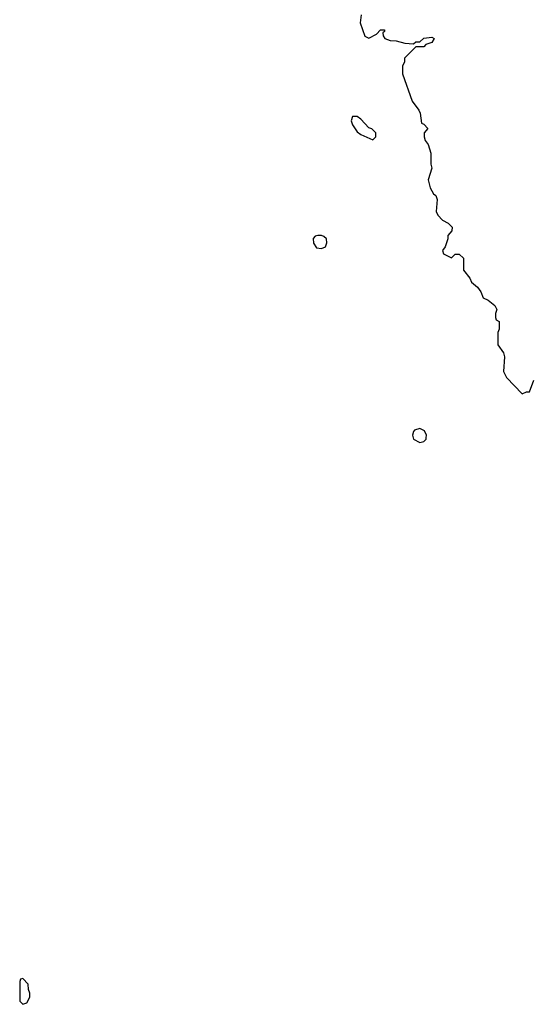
# Model space of a CAD drawing. Header units: inches. Extents: x 2789275 to 2951659, y 860290 to 1033804.
# Tile 304 of 316: x 2918874 to 2921472, y 1009834 to 1014845. Entities that reach past the tile are written whole.
import ezdxf

# ---------------------------------------------------------------- set-up
doc = ezdxf.new("R2010")
doc.units = ezdxf.units.IN
doc.header["$MEASUREMENT"] = 0
doc.layers.add('C9010', color=7, linetype='Continuous')
doc.layers.add('C9021', color=7, linetype='Continuous')

msp = doc.modelspace()

# ---------------------------------------------------------------- linework, layer by layer
at = {"layer": 'C9010', "color": 2, "elevation": 2}
msp.add_lwpolyline([(2918890, 1009966), (2918878, 1009962), (2918874, 1009950), (2918874, 1009850), (2918890, 1009834), (2918910, 1009842), (2918926, 1009870), (2918926, 1009890), (2918918, 1009910), (2918916.4, 1009936.4)], close=True, dxfattribs=at)
at = {"layer": 'C9021', "color": 2, "elevation": 2}
msp.add_lwpolyline([(2920611, 1014870), (2920606.8, 1014830), (2920630, 1014762), (2920650, 1014752), (2920688.4, 1014771.6), (2920710, 1014794), (2920730, 1014794), (2920730, 1014786), (2920722, 1014778), (2920723.6, 1014763.6), (2920732, 1014750), (2920758.8, 1014738.8), (2920790, 1014738), (2920834, 1014726), (2920878, 1014722), (2920890, 1014732), (2920910, 1014732), (2920930, 1014751), (2920970, 1014756), (2920982, 1014750), (2920971.3, 1014730), (2920941, 1014719), (2920930, 1014708), (2920890, 1014708), (2920832, 1014650), (2920832, 1014630), (2920822, 1014610), (2920822, 1014570), (2920871.3, 1014430), (2920905.4, 1014385.4), (2920912, 1014370), (2920918, 1014318), (2920930, 1014314), (2920950.9, 1014290.9), (2920932, 1014270), (2920931.3, 1014250), (2920936, 1014230), (2920951.3, 1014210), (2920965.4, 1014165.4), (2920966, 1014110), (2920971.3, 1014090), (2920952, 1014030), (2920962, 1013990), (2920979.6, 1013959.6), (2920990.9, 1013950.9), (2920998, 1013930), (2920992, 1013870), (2921002, 1013850), (2921025.4, 1013825.4), (2921054, 1013810), (2921074, 1013790), (2921072, 1013770), (2921052.7, 1013747.3), (2921052, 1013730), (2921038, 1013690), (2921024.7, 1013670), (2921030, 1013654), (2921070, 1013634), (2921090, 1013652), (2921110, 1013652), (2921131.3, 1013631.3), (2921132, 1013570), (2921164.7, 1013530), (2921172, 1013510), (2921203.5, 1013483.5), (2921219.8, 1013459.8), (2921232, 1013430), (2921257.3, 1013417.3), (2921292, 1013390), (2921302, 1013370), (2921294, 1013350), (2921294, 1013330), (2921298, 1013318), (2921314, 1013310), (2921314, 1013270), (2921306, 1013254), (2921306, 1013190), (2921336, 1013150), (2921341, 1013130), (2921335.3, 1013055.3), (2921350, 1013024.7), (2921430, 1012942), (2921452, 1012952), (2921468, 1012952), (2921489.2, 1013010)], dxfattribs=at)
for points in [[(2920590, 1014353.2), (2920567.7, 1014352.3), (2920560.7, 1014330), (2920567.7, 1014310), (2920590, 1014274.8), (2920610, 1014261), (2920670, 1014234), (2920686, 1014250), (2920686, 1014270), (2920666, 1014290), (2920650, 1014295.3), (2920610, 1014339.3)], [(2920390, 1013747.9), (2920377, 1013743), (2920367.6, 1013732.4), (2920368.3, 1013708.3), (2920384.2, 1013684.2), (2920410, 1013680.6), (2920430, 1013689), (2920436.2, 1013710), (2920435, 1013730), (2920421.9, 1013741.9), (2920410, 1013747.2)], [(2920910, 1012764.2), (2920883.3, 1012756.6), (2920877.3, 1012750), (2920872.2, 1012730), (2920877.8, 1012710), (2920910, 1012693.9), (2920930, 1012699.1), (2920941.5, 1012710), (2920942.6, 1012717.4), (2920943.5, 1012730), (2920933.7, 1012753.7)]]:
    msp.add_lwpolyline(points, close=True, dxfattribs=at)

doc.saveas('drawing.dxf')
